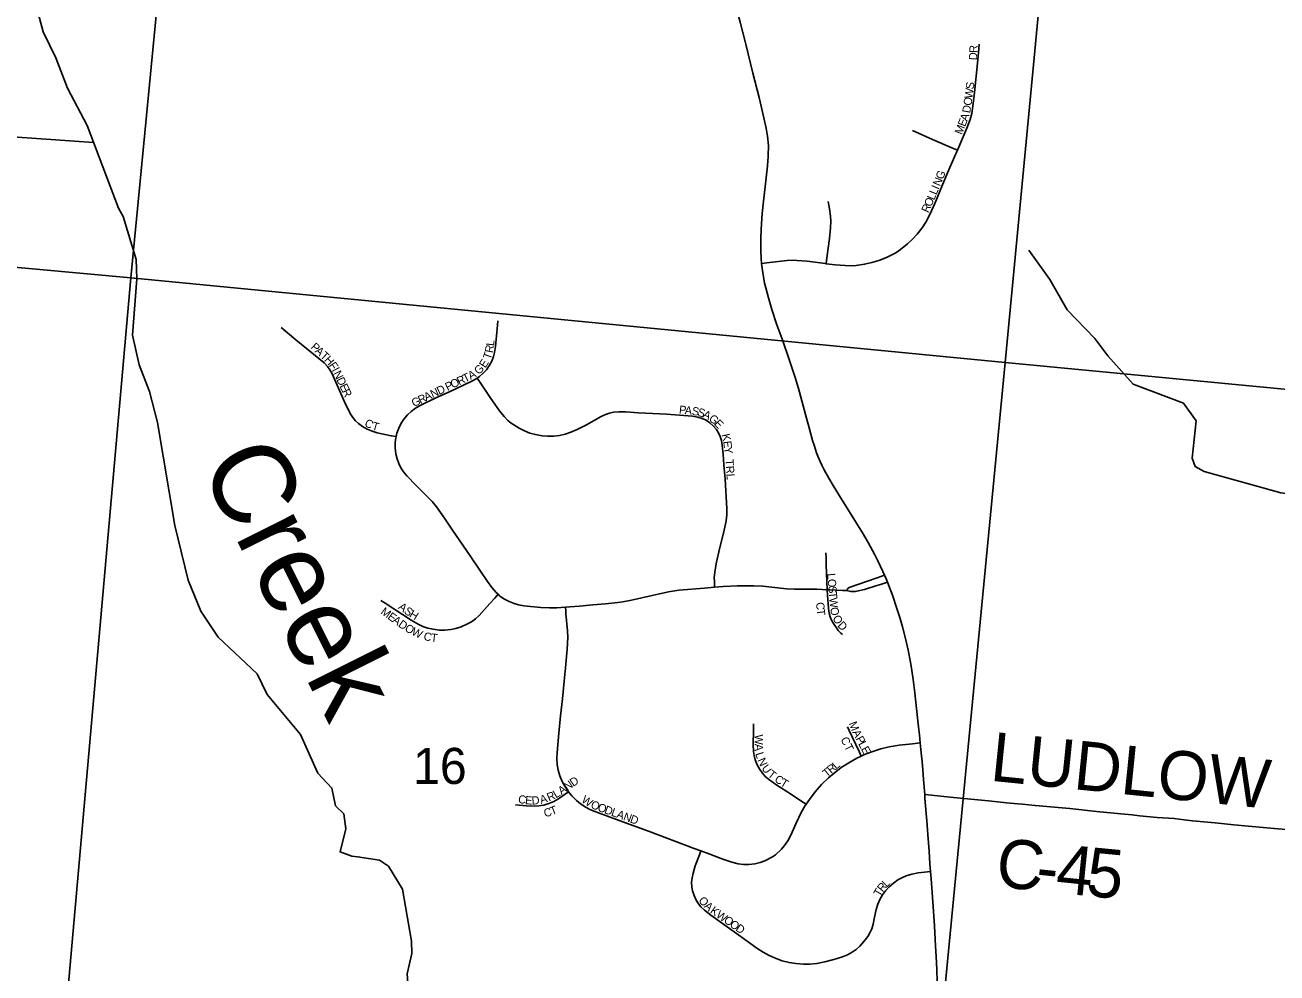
# Model space of a CAD drawing. Extents: x 1410790 to 1770854, y 448063 to 770588.
# Drawn here: x 1544730 to 1552409, y 640231 to 646042 of the extents above; entities that cross this region are included whole.
import ezdxf

# ---------------------------------------------------------------- set-up
doc = ezdxf.new("R2010")
doc.units = 0
for name, color, linetype in [('GM_X_County_Road', 7, 'Continuous'), ('GM_X_County_Road_Text', 7, 'Continuous'), ('GM_X_Minor_Lake', 7, 'Continuous'), ('GM_X_Minor_River', 7, 'Continuous'), ('GM_X_Minor_River_Text', 7, 'Continuous'), ('GM_X_Section', 7, 'Continuous'), ('GM_X_Section_Text', 7, 'Continuous'), ('GM_X_Township_Subdivision', 7, 'Continuous'), ('GM_X_Township_Subdivision_Text', 7, 'Continuous')]:
    doc.layers.add(name, color=color, linetype=linetype)

msp = doc.modelspace()

# ---------------------------------------------------------------- linework, layer by layer
at = {"layer": 'GM_X_County_Road'}
for points in [[(1549150.6, 645924.3), (1549148.4, 645933.4), (1549115.4, 646059.6), (1549078.5, 646202.2), (1549040.8, 646348.2), (1549009.3, 646471)], [(1549247.5, 644581.5), (1549247.2, 644583.9), (1549245.2, 644605.2), (1549244.3, 644623.4), (1549243.4, 644646), (1549242.5, 644670.8), (1549242.5, 644704.6), (1549243.2, 644732), (1549245.3, 644791.1), (1549251.8, 644886.2), (1549259, 644962.9), (1549269, 645050.5), (1549283.9, 645179.7), (1549286.4, 645209.4), (1549288, 645235.1), (1549289, 645261), (1549289.3, 645284), (1549289.4, 645304.5), (1549288.4, 645323.1), (1549286.8, 645343.5), (1549284.6, 645361.8), (1549276.3, 645410), (1549262.4, 645473.9), (1549232.1, 645598.1), (1549193.9, 645747.5), (1549150.6, 645924.3)], [(1550002.4, 642669), (1549992.1, 642692.2), (1549960.9, 642757), (1549942, 642795.2), (1549900.8, 642869.4), (1549865.9, 642928.6), (1549792.6, 643049), (1549731.6, 643146.3), (1549687, 643219.1), (1549660.8, 643264.8), (1549631.9, 643316.6), (1549620.2, 643340), (1549607.6, 643367), (1549593.3, 643399.5), (1549585, 643420.3), (1549578.1, 643440.3), (1549569.4, 643466.8), (1549560.7, 643496.3), (1549539, 643572.7), (1549522.5, 643633.4), (1549473.3, 643813.4), (1549452.9, 643882.6), (1549419.8, 643985.5), (1549377.4, 644106.1), (1549342, 644204.9), (1549311.1, 644298.5), (1549289.3, 644370.9), (1549273.3, 644431.4), (1549266.4, 644460.7), (1549261.6, 644486.1), (1549252.8, 644538.1), (1549247.5, 644581.5)], [(1550020, 642626.9), (1550012.1, 642647.4), (1550002.4, 642669)], [(1550220.9, 641641.6), (1550215.8, 641690.7), (1550210.5, 641739.7), (1550204.6, 641795.1), (1550188.4, 641948.4), (1550178, 642029.7), (1550170, 642084.7), (1550161.6, 642136.4), (1550147.3, 642210.3), (1550129.3, 642290.2), (1550112.9, 642353.5), (1550096.4, 642410.1), (1550078, 642466.1), (1550048.6, 642552.9), (1550036.9, 642583.4), (1550020, 642626.9)], [(1550248.2, 641325.7), (1550241.3, 641417.7), (1550233.9, 641505.4), (1550225.2, 641600.5), (1550220.9, 641641.6)], [(1550248.2, 641325.7), (1550290, 641321.2), (1550403.9, 641309), (1550531.3, 641297), (1550639, 641286.9), (1550749.9, 641275), (1550818.4, 641268.1), (1550847.7, 641265.4), (1550925.7, 641258.3), (1551138, 641238.6), (1551301.1, 641221.9), (1551451.2, 641206.6), (1551519.8, 641200.1), (1551565.4, 641195.6), (1551673.2, 641185.1), (1551709, 641182.4), (1551777.6, 641177.3), (1551839.4, 641170.9), (1551891.2, 641164.2), (1552029.2, 641150.8), (1552144.5, 641139.3), (1552346.5, 641122), (1552509.5, 641105.9)], [(1550283.7, 640853.6), (1550280.3, 640900), (1550274.7, 640978.5), (1550267.1, 641079.9), (1550260.3, 641164.9), (1550249.9, 641301.8), (1550248.2, 641325.7)], [(1550324.2, 640179), (1550322, 640251.9), (1550318.5, 640331.4), (1550314.8, 640396.4), (1550307.4, 640520.8), (1550297.8, 640667.8), (1550287, 640808.4), (1550283.7, 640853.6)]]:
    msp.add_lwpolyline(points, dxfattribs=at)
at = {"layer": 'GM_X_Minor_Lake'}
for points in [[(1546734, 640946.7), (1546768.8, 640944.2)], [(1546768.8, 640944.2), (1546905.3, 640922.6), (1546960.5, 640885.7)]]:
    msp.add_lwpolyline(points, dxfattribs=at)
at = {"layer": 'GM_X_Minor_River'}
for points in [[(1544790.2, 646189.9), (1544842.5, 646000.5), (1544919.4, 645840.6), (1544991.8, 645654.8), (1545111.4, 645425.9), (1545303.5, 644918.9), (1545332.6, 644868.3), (1545411.4, 644604.1), (1545417, 644485.8), (1545390.1, 644141.6), (1545430.5, 643958.4), (1545493.4, 643796.8), (1545543.6, 643605.4), (1545649.2, 642973.9), (1545730.6, 642639.6)], [(1545151, 645321.5), (1544215.3, 645387.9), (1543255.6, 645471.5), (1542891.4, 645486.9), (1542548.3, 645556), (1542312.2, 645570.8), (1542188.1, 645573.3), (1542122.5, 645600.7), (1541944.8, 645628.3), (1541761.8, 645690.1), (1541524.5, 645845.2), (1541418.8, 645867.4), (1541202.8, 645883.8), (1541089.6, 645932.2), (1540971.7, 645944.6), (1540755.1, 645927), (1540577.9, 645980.7), (1540496.5, 646018.4), (1540383.3, 646066.8)], [(1553689.4, 642894.7), (1553304.2, 642976.4), (1552811.5, 643124.8), (1552432.9, 643174.6), (1551961.8, 643304.5), (1551906.5, 643335.7), (1551889.5, 643388), (1551914, 643615.7), (1551836.2, 643725.4), (1551526.7, 643839.9), (1551370.3, 644015.3), (1551292.4, 644121), (1551122, 644296.7), (1551015.7, 644483.1), (1550887.4, 644661.9)], [(1545730.6, 642639.6), (1545808.9, 642449.6), (1545913.9, 642289.2), (1546153.8, 642065.9), (1546215.3, 641938.4), (1546420.7, 641693.7), (1546526.1, 641457.1), (1546612.4, 641365.2), (1546634.3, 641256.5), (1546685.4, 641207.3), (1546697.5, 641114.9), (1546662.7, 640973.3), (1546734, 640946.7)], [(1546960.5, 640885.7), (1547046.4, 640745.9), (1547101.1, 640426.2), (1547101.8, 640350), (1547073.6, 640226.2), (1547095, 639953.2), (1547053.5, 639751.4), (1547050.5, 639577), (1547065.6, 639518.6), (1547060.5, 639456.6), (1547002, 639317.2), (1546903.7, 639194.6), (1546737.4, 639063.8)]]:
    msp.add_lwpolyline(points, dxfattribs=at)
at = {"layer": 'GM_X_Section'}
for points in [[(1545893.2, 649807), (1545379.3, 644493.4), (1540107.2, 644974.6), (1540640, 650339.9)], [(1545893.2, 649807), (1551244.2, 649258.6), (1550742.3, 643974.2), (1545379.3, 644493.4)], [(1551244.2, 649258.6), (1556521.4, 648719.9), (1556518.1, 648679.9), (1556048.6, 643465.9), (1550742.3, 643974.2)], [(1545379.3, 644493.4), (1544904.4, 639125.6), (1539587.8, 639581.9), (1540107.2, 644974.6)], [(1545379.3, 644493.4), (1550742.3, 643974.2), (1550230.3, 638666.5), (1544904.4, 639125.6)], [(1550742.3, 643974.2), (1556048.6, 643465.9), (1555538.6, 638162.6), (1550230.3, 638666.5)]]:
    msp.add_lwpolyline(points, close=True, dxfattribs=at)
at = {"layer": 'GM_X_Township_Subdivision'}
for points in [[(1550448.6, 645274.7), (1550507, 645410.8), (1550526, 645462.8), (1550536.4, 645500.3), (1550544.3, 645545), (1550553.6, 645629.5), (1550571.5, 645808.9), (1550580.1, 645897.1), (1550582.7, 645924.9)], [(1550173, 645395.7), (1550296.3, 645340.5), (1550413.7, 645289.9), (1550448.6, 645274.7)], [(1549643.6, 644579.2), (1549698.8, 644572.3), (1549760.6, 644567.3), (1549799.6, 644567.1), (1549828.6, 644567.8), (1549879.8, 644576), (1549924.2, 644585.8), (1549967.7, 644599.3), (1550013.3, 644616.9), (1550051, 644635.4), (1550070.2, 644646.9), (1550099.6, 644667.1), (1550143.3, 644701), (1550174.3, 644729.6), (1550202.5, 644760.9), (1550232.4, 644799.5), (1550255.5, 644834.9), (1550279.9, 644880.8), (1550311, 644949.2), (1550343.4, 645027.9), (1550388.8, 645137), (1550445, 645266.3), (1550448.6, 645274.7)], [(1549643.6, 644579.2), (1549648.3, 644615.4), (1549663.4, 644732.9), (1549670.7, 644798.3), (1549672.7, 644840.9), (1549671.2, 644870.4), (1549664, 644915.8), (1549655.5, 644961)], [(1549247.5, 644581.5), (1549296.9, 644586.9), (1549404.6, 644598.6), (1549441, 644600.2), (1549464.1, 644599.9), (1549526.5, 644594.3), (1549640.4, 644579.6), (1549643.6, 644579.2)], [(1547629.7, 644230), (1547627.1, 644202), (1547615.4, 644070.9), (1547609.9, 644035.3), (1547603.2, 644009.9), (1547592.6, 643982.4), (1547578.7, 643956.4), (1547559.7, 643929.6), (1547540, 643907.6), (1547518.1, 643887.9), (1547504.1, 643878)], [(1547006, 643519.1), (1546976.8, 643525.1), (1546890.1, 643542.9), (1546858.8, 643552.4), (1546828.6, 643565.2), (1546800.2, 643581.5), (1546776.4, 643598.9), (1546757.1, 643616.7), (1546740.3, 643636.8), (1546724.8, 643661.8), (1546690.5, 643732.6), (1546614.8, 643903.4), (1546600.2, 643929.1), (1546584.6, 643950.1), (1546564.1, 643971.3), (1546391.9, 644112.6), (1546300.7, 644188.5)], [(1547504.1, 643878), (1547496.6, 643872.8), (1547470.8, 643858.5), (1547336.9, 643796.2), (1547250, 643757.3), (1547149.6, 643708.7), (1547124.5, 643693.3), (1547098.2, 643673.7), (1547076.9, 643653.3), (1547053.8, 643625.6), (1547037.4, 643601), (1547022.7, 643571.7), (1547011.3, 643540.9), (1547006, 643519.1)], [(1548958.6, 642595.6), (1548958, 642632.3), (1548957.6, 642655.9), (1548962.6, 642702), (1548971.7, 642750.7), (1548990.6, 642830.6), (1549015.8, 642935.6), (1549030, 643002.5), (1549035.1, 643040.8), (1549034.7, 643079.4), (1549023.4, 643258.9), (1549016.2, 643347.2), (1549011.2, 643412.6), (1549006.7, 643467.9), (1549001.6, 643496.3), (1548993.7, 643520.6), (1548985.7, 643537.9), (1548970.3, 643562.1), (1548951.8, 643584.2), (1548930.7, 643603.8), (1548907, 643619.8), (1548883.9, 643630.6), (1548856.5, 643639.1), (1548824.9, 643644.5), (1548665.4, 643656.2), (1548492.2, 643665.8), (1548414.3, 643671.3), (1548372.2, 643671.7), (1548340.1, 643668.8), (1548315.1, 643663.5), (1548290.9, 643655.2), (1548258.8, 643640), (1548179, 643594.6), (1548117.3, 643563.3), (1548077.8, 643546.3), (1548043.2, 643534.8), (1548007.5, 643526.7), (1547974.4, 643522.8), (1547934.5, 643522), (1547901.4, 643524.5), (1547862.1, 643531.4), (1547826.9, 643541.2), (1547792.8, 643554.5), (1547760.2, 643571), (1547712.7, 643601.1), (1547691.8, 643618), (1547668.7, 643642.1), (1547639.6, 643678), (1547587.6, 643754), (1547518, 643857.3), (1547504.1, 643878)], [(1547006, 643519.1), (1547004.4, 643512.2), (1547000.9, 643483), (1547001.1, 643450.2), (1547005.3, 643414.3), (1547012.8, 643382.4), (1547022.9, 643354.7), (1547036.1, 643328.3), (1547052.1, 643303.4), (1547072.8, 643278), (1547130, 643219.2), (1547227.1, 643121.4), (1547253.9, 643088.4), (1547302.9, 643018.7), (1547352.6, 642945.3), (1547459.8, 642788.1), (1547518.8, 642701.1), (1547566.5, 642630.6), (1547593.3, 642593.4), (1547619, 642563.8), (1547631.3, 642552.7)], [(1549650.8, 642579.9), (1549648.4, 642631.9), (1549644.6, 642732.6), (1549643.8, 642776.6), (1549642.5, 642807.4)], [(1549766.4, 642576.9), (1549774.1, 642584.7), (1549778.8, 642589.6), (1549782.2, 642592.3), (1549785.3, 642594.1), (1549790.8, 642596.6), (1549831.3, 642610.1), (1549957.6, 642653.5), (1550002.4, 642669)], [(1548045.4, 642473.6), (1548071.3, 642475.4), (1548130, 642480.7), (1548211.8, 642487.3), (1548290.1, 642494.9), (1548365.1, 642502.4), (1548397.5, 642507.2), (1548448.9, 642517), (1548576.9, 642545.8), (1548676.2, 642567.7), (1548741.1, 642577.2), (1548897.9, 642590.7), (1548958.6, 642595.6)], [(1548958.6, 642595.6), (1549012.4, 642600), (1549100.8, 642604.5), (1549199.2, 642604), (1549254.8, 642601.8), (1549310.2, 642595.6), (1549401.4, 642586.4), (1549450.4, 642584.4), (1549496.2, 642584.2), (1549551.2, 642583.9), (1549586.5, 642583.9), (1549619.2, 642582.1), (1549650.8, 642579.9)], [(1549650.8, 642579.9), (1549665.7, 642579.2), (1549744.4, 642576.8), (1549766.4, 642576.9)], [(1549743.5, 642305.9), (1549733.5, 642313.7), (1549725.3, 642322.4), (1549717.6, 642331.7), (1549711.2, 642341.4), (1549689, 642373.3), (1549677.5, 642393.3), (1549668.3, 642414.5), (1549662, 642436.6), (1549657.7, 642465.9), (1549652.7, 642548.1), (1549650.8, 642579.9)], [(1549766.4, 642576.9), (1549787.7, 642571.8), (1549795.8, 642570.4), (1549805, 642569.4), (1549814.2, 642569.4), (1549824.6, 642569.9), (1549831.7, 642571.2), (1549840.4, 642573), (1549878.8, 642583), (1549948.2, 642604.8), (1549976.1, 642613.3), (1550020, 642626.9)], [(1546913, 642515.2), (1546938.6, 642498.3), (1547098.3, 642394.6), (1547140.7, 642369.7), (1547170.4, 642355.7), (1547201.5, 642345.2), (1547233.5, 642338), (1547269.3, 642333.8), (1547305.3, 642333), (1547341.2, 642336.1), (1547373.3, 642342.7), (1547404.5, 642352.8), (1547440.5, 642368.7), (1547469.1, 642384.7), (1547493, 642402.1), (1547514.7, 642422.1), (1547580.2, 642495.6), (1547610.8, 642529.9), (1547631.3, 642552.7)], [(1547631.3, 642552.7), (1547643.2, 642541.8), (1547670.1, 642523.3), (1547698.9, 642507.7), (1547729.4, 642495.4), (1547757.7, 642487.4), (1547790, 642481.8), (1547894.5, 642471.7), (1547947, 642469.4), (1547992.9, 642470.2), (1548045.4, 642473.6)], [(1548045.4, 642473.6), (1548046.8, 642450.4), (1548047.9, 642434), (1548058, 642329.5), (1548058.9, 642287.3), (1548055.2, 642215.6), (1548044.9, 642101.6), (1548037.1, 642020.1), (1548026.1, 641912.5), (1548015, 641808.1), (1548004.5, 641700.5), (1547993.6, 641582.9), (1547992.1, 641546.6), (1547994.4, 641510.1), (1548000.8, 641474.1), (1548011.1, 641439), (1548025, 641405.2), (1548040.6, 641375.9), (1548060.8, 641345.4), (1548064, 641341.5)], [(1549520.8, 641266), (1549489.1, 641287.2), (1549432, 641325.3), (1549336, 641387.2), (1549290.3, 641418.7), (1549270.6, 641435.7), (1549253.3, 641455.2), (1549236.7, 641479.4), (1549221.5, 641508.3), (1549208.9, 641538.4), (1549201.7, 641563.5), (1549198, 641589.4), (1549196.8, 641631.9), (1549198.3, 641714.8), (1549198.3, 641759.1)], [(1549859.4, 641560.9), (1549846.5, 641588.3), (1549785.2, 641718), (1549775, 641740.6)], [(1549859.4, 641560.9), (1549878.2, 641569.8), (1549923.7, 641587.5), (1549979.7, 641605), (1550030.5, 641617.1), (1550091.6, 641627.7), (1550172.8, 641636.4), (1550220.9, 641641.6)], [(1549520.8, 641266), (1549540.7, 641295.8), (1549576.9, 641342), (1549615.8, 641386), (1549657.5, 641427.3), (1549691.9, 641457.1), (1549736.3, 641490.2), (1549782.9, 641520.3), (1549831.1, 641547.5), (1549859.4, 641560.9)], [(1547738.3, 641261.4), (1547806.9, 641255.5), (1547852.9, 641254.2), (1547882.5, 641255.5), (1547911.6, 641260.3), (1547943.2, 641269.6), (1547973.5, 641282.3), (1548002.2, 641298.4), (1548037.3, 641322.9), (1548064, 641341.5)], [(1548064, 641341.5), (1548083.6, 641316.9), (1548111.7, 641288.6), (1548137.5, 641267.5), (1548165.4, 641249.3), (1548195.1, 641234.2), (1548247.1, 641213.4), (1548413.3, 641152), (1548554.8, 641099.8), (1548834.4, 640995.3), (1548876, 640979.5)], [(1548876, 640979.5), (1548929.4, 640959.1), (1549009.2, 640929.1), (1549065.3, 640909.7), (1549104, 640900.5), (1549137, 640896.5), (1549170.2, 640896.3), (1549206.6, 640900.2), (1549239, 640907.8), (1549267, 640918.6), (1549313.9, 640943.1), (1549333.3, 640956.5), (1549369.6, 640990.4), (1549389.1, 641013.2), (1549407.7, 641040.8), (1549426.5, 641075.8), (1549460.1, 641150.7), (1549491.2, 641215.5), (1549515.3, 641258), (1549520.8, 641266)], [(1548876, 640979.5), (1548866.9, 640955.6), (1548841.3, 640888), (1548827.3, 640843.9), (1548821, 640814.5), (1548818.9, 640787.7), (1548820.6, 640757.5), (1548824.9, 640734.4), (1548833.7, 640705.6), (1548846.2, 640678.1), (1548860.4, 640655.3), (1548875.2, 640637.1), (1548896.8, 640616.1), (1548935.9, 640585.6), (1549122.5, 640452.6), (1549218.5, 640384.4), (1549256.9, 640358.9), (1549294.6, 640338.3), (1549336.9, 640319.2), (1549374.4, 640306), (1549416.1, 640295.4), (1549458.6, 640288.5), (1549504.8, 640284.8), (1549544.6, 640285.2), (1549587.5, 640289.7), (1549636.1, 640298.9), (1549690.3, 640313.1), (1549743.9, 640329.6), (1549774.8, 640342.1), (1549803.9, 640358.5), (1549828.4, 640375.9), (1549850.7, 640396), (1549874.9, 640423.3), (1549899, 640455.2), (1549912.6, 640478.3), (1549923.2, 640502.8), (1549932, 640531.5), (1549940.9, 640573.5), (1549951.1, 640621.4), (1549960.3, 640652.3), (1549973, 640681.8), (1549989.2, 640709.7), (1550008.4, 640735.6), (1550030.1, 640759.4), (1550056.6, 640782.9), (1550083, 640801.5), (1550108.3, 640815.5), (1550135.1, 640826.4), (1550169.2, 640836.6), (1550207.3, 640844.3), (1550246, 640849), (1550283.7, 640853.6)]]:
    msp.add_lwpolyline(points, dxfattribs=at)

# ---------------------------------------------------------------- texts
at = {"layer": 'GM_X_County_Road_Text'}
for s, rotation, p in [('LUDLOW', 354.22709, (1550643.7, 641410.6)), ('C', 354.05289, (1550677, 640762.1)), ('4', 354.15713, (1551045.2, 640723.8)), ('5', 354.5237, (1551231.1, 640704.8)), ('-', 354.07653, (1550922.2, 640736.5))]:
    msp.add_text(s, height=300, rotation=rotation, dxfattribs=at).set_placement(p)
at = {"layer": 'GM_X_Minor_River_Text'}
msp.add_text('Creek', height=499.87, rotation=296.5901, dxfattribs=at).set_placement((1545797.7, 643345.2))
at = {"layer": 'GM_X_Section_Text'}
msp.add_text('16', height=221, rotation=0.00001, dxfattribs=at).set_placement((1547110.6, 641390.2))
at = {"layer": 'GM_X_Township_Subdivision_Text'}
for s, rotation, p in [('R', 87.6133, (1550571.1, 645870.6)), ('D', 86.58862, (1550568.4, 645825.7)), ('W', 82.56423, (1550540.5, 645589.5)), ('S', 82.57751, (1550547.9, 645646.2)), ('O', 82.5986, (1550534.8, 645545.8)), ('D', 79.45521, (1550526.3, 645499.6)), ('M', 68.96641, (1550476.7, 645366.6)), ('E', 68.95464, (1550495.7, 645415.9)), ('A', 69.71298, (1550508.6, 645449.4)), ('G', 67.28443, (1550358.6, 645091.3)), ('I', 67.28933, (1550333.1, 645030.4)), ('N', 67.26917, (1550341.6, 645050.7)), ('O', 65.70826, (1550287, 644924)), ('L', 67.09122, (1550305.7, 644965.3)), ('L', 67.2982, (1550319.5, 644997.9)), ('R', 65.05353, (1550270.1, 644887.5)), ('P', 317.49291, (1546478.9, 644063.4)), ('A', 317.48635, (1546504.8, 644039.6)), ('T', 317.49291, (1546537.3, 644009.9)), ('T', 70.14806, (1547584.1, 643988.4)), ('R', 78.86955, (1547598.3, 644029.5)), ('L', 84.26148, (1547606.7, 644073.4)), ('H', 312.00021, (1546562.3, 643987)), ('F', 304.51978, (1546590.7, 643955.6)), ('E', 57.37853, (1547553.3, 643936.4)), ('I', 297.03404, (1546609.8, 643928.1)), ('N', 296.04696, (1546619.7, 643908.7)), ('D', 295.4704, (1546638.9, 643869.3)), ('R', 25.61998, (1547392.9, 643832.8)), ('T', 25.62426, (1547428.6, 643849.9)), ('A', 28.99511, (1547463.2, 643866.6)), ('G', 43.18391, (1547512.6, 643895.9)), ('E', 295.49291, (1546657.9, 643829.5)), ('R', 295.46805, (1546673, 643797.8)), ('N', 25.62682, (1547230.3, 643754.7)), ('D', 25.62682, (1547269.9, 643773.8)), ('P', 25.62426, (1547321.5, 643798.5)), ('O', 25.62682, (1547353.3, 643813.7)), ('G', 25.63155, (1547115.2, 643699.5)), ('R', 25.61473, (1547154.9, 643718.6)), ('A', 25.65092, (1547190.6, 643735.7)), ('P', 354.19696, (1548739.5, 643660.9)), ('A', 354.22535, (1548774.6, 643657.3)), ('S', 351.55301, (1548817.7, 643653)), ('S', 344.56512, (1548851, 643648.1)), ('A', 334.58834, (1548882.8, 643639.6)), ('C', 329.90266, (1546807.4, 643588.6)), ('T', 343.84831, (1546853.9, 643563.6)), ('G', 320.82133, (1548919.8, 643622.4)), ('E', 314.4205, (1548952.8, 643595.6)), ('K', 282.66866, (1549002.7, 643531.6)), ('E', 277.3419, (1549012.1, 643489.9)), ('Y', 278.3717, (1549016.7, 643454)), ('TRL', 274.23402, (1549025.2, 643379.4)), ('L', 274.81356, (1549650, 642679.9)), ('O', 274.79269, (1549652.9, 642644.8)), ('S', 274.78634, (1549656.6, 642601)), ('T', 274.81921, (1549659.6, 642565.9)), ('W', 274.83546, (1549662.5, 642530.8)), ('M', 323.98066, (1546907.2, 642436.8)), ('E', 323.99458, (1546949.9, 642405.7)), ('A', 323.6175, (1547015.2, 642466.6)), ('S', 323.64909, (1547050.6, 642440.5)), ('H', 328.9481, (1547083.2, 642416.8)), ('C', 273.76724, (1549581.8, 642502.7)), ('T', 277.28574, (1549584.7, 642459.9)), ('O', 278.93502, (1549667.8, 642469.9)), ('A', 324.20469, (1546978.5, 642384.9)), ('D', 325.66591, (1547015.4, 642358.4)), ('O', 329.34607, (1547054.7, 642331.7)), ('W', 334.50006, (1547096.8, 642306.9)), ('O', 298.66692, (1549680.7, 642408.7)), ('D', 313.70927, (1549710.2, 642358.6)), ('C', 345.69172, (1547171.1, 642274.8)), ('T', 353.42192, (1547216.7, 642263.7)), ('M', 291.01659, (1549781.8, 641761.9)), ('W', 270.18494, (1549205.7, 641693.5)), ('CT', 296.57599, (1549730.5, 641663.7)), ('A', 296.99823, (1549803, 641707.5)), ('P', 297.2292, (1549823.1, 641668)), ('A', 270.57871, (1549205.8, 641635.9)), ('L', 287.05816, (1549208.7, 641576.5)), ('L', 297.21265, (1549839.2, 641636.7)), ('E', 297.2292, (1549855.3, 641605.4)), ('N', 293.94178, (1549221.3, 641536.7)), ('U', 305.98436, (1549244.9, 641486.5)), ('R', 40.20356, (1549674.7, 641450.7)), ('L', 40.77505, (1549705.3, 641476.6)), ('D', 34.29016, (1548092.4, 641371.7)), ('T', 321.30052, (1549280.8, 641440.4)), ('C', 325.82891, (1549322.5, 641408.2)), ('T', 40.20427, (1549647.8, 641427.9)), ('A', 35.50251, (1548020.5, 641321.5)), ('N', 34.38129, (1548056.1, 641346.9)), ('T', 329.24135, (1549358, 641384.2)), ('C', 348.38526, (1547751.1, 641275.8)), ('E', 354.33985, (1547795.4, 641267)), ('D', 2.90186, (1547838.6, 641263.3)), ('A', 16.47606, (1547895.3, 641267.7)), ('R', 23.035, (1547943.4, 641282.3)), ('L', 30.42831, (1547986.1, 641301)), ('W', 326.74356, (1548138.6, 641281.4)), ('O', 337.40566, (1548195.4, 641245.3)), ('C', 17.33664, (1547920.4, 641184.6)), ('T', 21.28822, (1547961.7, 641197.7)), ('O', 339.28584, (1548237.7, 641227.8)), ('D', 340.19713, (1548279.7, 641211.9)), ('L', 340.27651, (1548321.1, 641196.9)), ('A', 340.28251, (1548354.3, 641185.1)), ('N', 340.29325, (1548395.7, 641170.2)), ('D', 340.27268, (1548437.1, 641155.4)), ('T', 59.95008, (1549973.8, 640695.3)), ('R', 50.64223, (1549990.2, 640724)), ('L', 45.42497, (1550014.5, 640753.7)), ('O', 312.29428, (1548857.1, 640672.6)), ('A', 318.36421, (1548890.8, 640636)), ('K', 324.25158, (1548928, 640603.3)), ('W', 325.27058, (1548964.6, 640577)), ('O', 325.37238, (1549011.7, 640544.4)), ('O', 325.37238, (1549047.9, 640519.4)), ('D', 325.39129, (1549084.1, 640494.4))]:
    msp.add_text(s, height=50, rotation=rotation, dxfattribs=at).set_placement(p)

doc.saveas('drawing.dxf')
